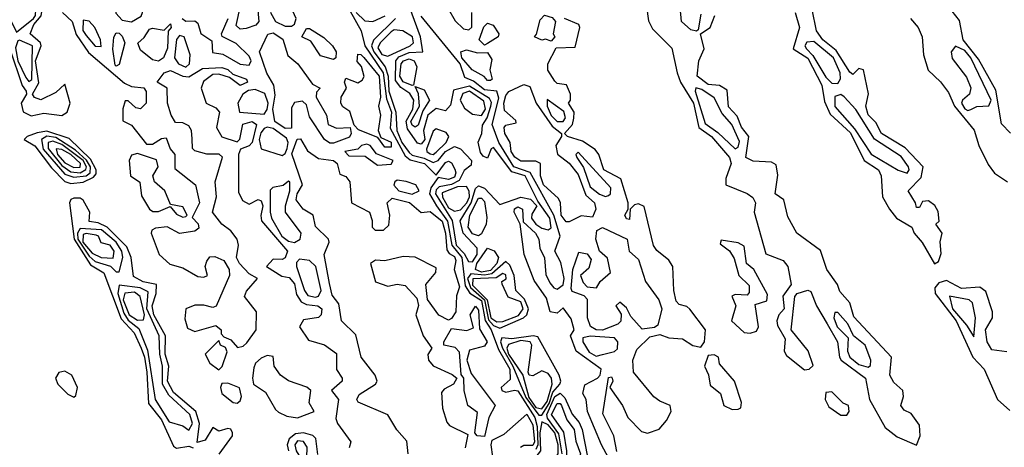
# Model space of a CAD drawing. Extents: x 2889633 to 3052318, y 540750 to 918690.
# Tile 653 of 656: x 2966085 to 2969346, y 863107 to 864521. Entities that reach past the tile are written whole.
import ezdxf

# ---------------------------------------------------------------- set-up
doc = ezdxf.new("R2010")
doc.units = 0

msp = doc.modelspace()

# ---------------------------------------------------------------- linework, layer by layer
at = {"layer": '0CON02XD'}
for points in [[(2966075, 864480), (2966130.5, 864525), (2966137.3, 864535), (2966138.2, 864555), (2966124.7, 864574.7), (2966087.1, 864605), (2966078.3, 864638.3), (2966035, 864694), (2966025, 864698), (2966018, 864685), (2966028.6, 864618.6), (2966046.5, 864576.5), (2966056.9, 864516.9), (2966075, 864480)], [(2966123.2, 864203.2), (2966165, 864211.9), (2966225, 864204.3), (2966242, 864215), (2966252.5, 864245), (2966235, 864307.5), (2966205, 864280), (2966155, 864256.7), (2966134.2, 864264.2), (2966127.5, 864275), (2966148.1, 864311.9), (2966137.1, 864385), (2966155.8, 864435), (2966154, 864445), (2966120, 864475), (2966131.9, 864505), (2966156.4, 864533.6), (2966160, 864555), (2966141.8, 864581.8), (2966104.5, 864605), (2966092.9, 864642.9), (2966065, 864675.7)], [(2966455, 864513.8), (2966487.3, 864532.7), (2966492, 864545), (2966488.8, 864565), (2966435, 864613.3), (2966415, 864617.5), (2966402.9, 864595), (2966403.4, 864543.4), (2966425, 864520), (2966455, 864513.8)], [(2967476.8, 864606.8), (2967527.5, 864517.5), (2967555, 864490.8), (2967572.7, 864487.3), (2967583.1, 864496.9), (2967582.9, 864545)], [(2967585, 863720), (2967600.9, 863745), (2967600, 863765), (2967554.4, 863815), (2967544.3, 863855.7), (2967580, 863915), (2967595, 863963.3), (2967605, 863971.2), (2967624.2, 863964.2), (2967675, 863910), (2967745, 863934), (2967777.5, 863927.5), (2967797.5, 863905), (2967781.8, 863878.2), (2967780.6, 863865), (2967794.7, 863844.7), (2967815, 863831.9), (2967835, 863826.2), (2967845, 863832.5), (2967841.5, 863865), (2967801.2, 863921.2), (2967759.2, 864005), (2967715, 864018.5), (2967655, 864098.8), (2967646.2, 864093.8), (2967635, 864063.3), (2967620, 864070), (2967611.7, 864081.7), (2967604.1, 864115.9), (2967616, 864145), (2967617.7, 864172.3), (2967633.9, 864196.1), (2967645.5, 864235), (2967647.6, 864247.6), (2967640.9, 864260.9), (2967575, 864301.8), (2967522, 864288), (2967511.7, 864238.3), (2967495, 864220), (2967465, 864228), (2967436.9, 864205), (2967423.1, 864155), (2967426.5, 864125), (2967415, 864110), (2967403.1, 864113.1), (2967370.1, 864160.1), (2967365.7, 864185.7), (2967386.8, 864225), (2967390.8, 864255), (2967377.1, 864277.1), (2967347.5, 864297.5), (2967329.6, 864319.6), (2967330.6, 864385), (2967341.3, 864398.7), (2967375, 864412.7), (2967420, 864415), (2967412.2, 864465), (2967365.6, 864595)], [(2966227.1, 864545), (2966259.2, 864515), (2966272.8, 864472.8), (2966312.9, 864412.9), (2966431.8, 864311.8), (2966455, 864300), (2966496.4, 864296.4), (2966503.9, 864283.9), (2966504, 864245), (2966485, 864226), (2966469.5, 864229.5), (2966445, 864253.3), (2966435, 864252.5), (2966426.4, 864226.4), (2966426.4, 864186.4), (2966455, 864172), (2966505, 864110), (2966525, 864110), (2966555, 864128.8), (2966570, 864130), (2966583.8, 864093.8), (2966598.8, 864075), (2966599.3, 864029.3), (2966667.5, 863975), (2966681.2, 863915), (2966657, 863867), (2966676.1, 863846.1), (2966678.3, 863831.7), (2966665, 863821.2), (2966615, 863814.3), (2966574.1, 863835.9)], [(2966815, 864490), (2966802, 864502), (2966816.7, 864566.7)], [(2966873.3, 864565), (2966876.7, 864515), (2966867, 864503), (2966835, 864492.5), (2966815, 864490)], [(2966985, 864500), (2966995, 864506.2), (2967000.6, 864525), (2966989.8, 864549.8), (2966965, 864566), (2966935, 864570), (2966923.3, 864565), (2966916, 864545), (2966932, 864515), (2966965, 864500), (2966985, 864500)], [(2967179.2, 864549.2), (2967216, 864485), (2967227.8, 864435), (2967288.7, 864345), (2967299.8, 864259.8), (2967317.1, 864215), (2967312.7, 864162.7), (2967361.4, 864071.4), (2967378.2, 864058.2), (2967425.8, 864045), (2967465, 864007.5), (2967495, 864048.8), (2967505, 864053.3), (2967515, 864047.5), (2967526.6, 864026.6), (2967530, 864015), (2967525, 864000.8), (2967505, 863992.2), (2967470.7, 863999.3), (2967446.9, 863965), (2967442, 863945), (2967466, 863906), (2967502.3, 863855), (2967516.8, 863775), (2967549.3, 863735), (2967560.8, 863640.9), (2967576.6, 863616.6), (2967615, 863591.9), (2967626.5, 863526.5), (2967646.5, 863495), (2967670.5, 863430.5), (2967708.2, 863365), (2967709.4, 863330.6), (2967680, 863305), (2967682.5, 863295), (2967695, 863288.8), (2967724.2, 863295.8), (2967735, 863292.9), (2967791.3, 863205), (2967798.9, 863175), (2967801.4, 863115), (2967795, 863098.9)], [(2967200, 864545), (2967228, 864518), (2967255, 864515.7), (2967295.6, 864534.4)], [(2968160.8, 864565), (2968167.7, 864517.7), (2968180.8, 864490.8), (2968245, 864427.5), (2968262.5, 864345), (2968273.8, 864315), (2968316.5, 864245), (2968334, 864165), (2968376, 864135), (2968435.8, 864065), (2968442, 864045), (2968423.9, 863996.1), (2968423.8, 863975), (2968495, 863946.7), (2968513, 863933), (2968522.5, 863915), (2968517.5, 863885), (2968556.4, 863746.4), (2968614.2, 863724.2), (2968629.2, 863705), (2968640, 863645), (2968613, 863607), (2968617.5, 863565), (2968600, 863545), (2968593.3, 863525), (2968595, 863510), (2968620, 863465), (2968617.5, 863425), (2968625, 863410), (2968685, 863363.3), (2968700, 863365), (2968713, 863377), (2968696.1, 863426.1), (2968640, 863495), (2968652.5, 863605), (2968660, 863615), (2968695, 863626.7), (2968705, 863622.5), (2968724, 863575), (2968760, 863515), (2968794, 863455), (2968800, 863405), (2968806.2, 863395), (2968886, 863335), (2968900, 863265), (2968951.8, 863171.8), (2968991.4, 863141.4), (2969055, 863113.3)], [(2968340.7, 864539.3), (2968332.5, 864487.5), (2968327, 864483), (2968307.5, 864487.5), (2968277.5, 864515), (2968272.7, 864562.7)], [(2968654, 864545), (2968668, 864495), (2968647.5, 864425), (2968695, 864394.2), (2968741.4, 864305), (2968750.3, 864250.3), (2968769.2, 864209.2), (2968836.6, 864146.6), (2968882, 864055), (2968930, 864025), (2968938.8, 864005), (2968942.5, 863935), (2968966.2, 863895), (2968988.8, 863865), (2969040, 863835), (2969047.5, 863815), (2969074.1, 863784.1), (2969115, 863713.3)], [(2969115, 863713.3), (2969128.8, 863721.2), (2969137.3, 863747.3), (2969133.8, 863786.2), (2969140, 863815), (2969120, 863845), (2969130, 863855), (2969127, 863887), (2969116.4, 863906.4), (2969095, 863922.5), (2969075, 863920), (2969065, 863900), (2969055, 863900), (2969052.5, 863915), (2969027.5, 863955), (2969070.7, 863999.3), (2969077.5, 864035), (2969017.9, 864097.9), (2968940, 864145), (2968920.8, 864180.8), (2968895, 864206.7), (2968888, 864235), (2968896, 864276), (2968880, 864355), (2968865, 864360), (2968845, 864340), (2968835, 864347.5), (2968788.9, 864418.9), (2968745, 864454.2), (2968723.8, 864485), (2968710, 864555)], [(2969366.4, 864146.4), (2969337.3, 864177.3), (2969317.8, 864287.8), (2969260.7, 864390.7), (2969210, 864455), (2969198.3, 864518.3), (2969161.2, 864565)], [(2966355, 864432.5), (2966353.3, 864455), (2966333.8, 864495), (2966315, 864516.2), (2966295, 864520), (2966294.1, 864485.9), (2966305, 864468.8), (2966335, 864433.8), (2966355, 864432.5)], [(2966623.8, 864525), (2966635, 864516.7), (2966665, 864518), (2966675, 864510), (2966685.6, 864475.6), (2966721.2, 864451.2), (2966723.3, 864413.3), (2966757.7, 864407.7), (2966815, 864374), (2966845, 864371.2)], [(2966845, 864371.2), (2966852, 864385), (2966845, 864401.2), (2966802.3, 864442.3), (2966756, 864466), (2966754, 864475), (2966775.6, 864525)], [(2967330, 864525), (2967256.6, 864453.4), (2967250, 864435), (2967257.9, 864415), (2967295.4, 864365.4), (2967305.8, 864334.2), (2967307.9, 864285), (2967330.8, 864215), (2967333.8, 864155), (2967351.3, 864115), (2967375, 864081.9), (2967385, 864072.9), (2967425, 864063.6), (2967455, 864048.6), (2967470.8, 864055), (2967495, 864085.6), (2967525, 864101.9), (2967545, 864094.2), (2967582, 864055), (2967580.5, 864039.5), (2967557.7, 864022.3), (2967541.1, 863988.9), (2967515, 863976.2), (2967475, 863968.5), (2967465, 863958), (2967462.9, 863945), (2967517.4, 863857.4), (2967530.7, 863775), (2967557.2, 863747.3), (2967571.5, 863721.5), (2967585, 863720)], [(2968105, 862942.5), (2968012, 863115), (2967966, 863225), (2967961.2, 863265), (2967950, 863285), (2967957, 863313), (2967998.8, 863335), (2968007.5, 863345), (2968010.8, 863365), (2967928, 863425), (2967910, 863475), (2967921.2, 863495), (2967911.2, 863531.2), (2967885, 863567.5), (2967865, 863550), (2967842.5, 863555), (2967829.5, 863599.5), (2967788.8, 863658.8), (2967755.7, 863745), (2967743.3, 863845), (2967722.5, 863885), (2967724.2, 863895.8), (2967735, 863902), (2967750, 863895), (2967753, 863853), (2967793.8, 863815), (2967804.2, 863795), (2967807.8, 863765), (2967823.2, 863733.2), (2967828.3, 863678.3), (2967841.1, 863651.1), (2967854.2, 863634.2), (2967865, 863630), (2967885, 863644), (2967888.5, 863665), (2967877.5, 863717.5), (2967858, 863755), (2967875.8, 863805), (2967854.5, 863875), (2967776.3, 864016.3), (2967721.4, 864035), (2967672.5, 864115), (2967650.6, 864175), (2967671.9, 864261.9), (2967666, 864285), (2967625, 864288.9), (2967587.8, 864317.8), (2967559.7, 864329.7), (2967543.6, 864375), (2967415, 864533.3)], [(2967625, 864437.5), (2967606.7, 864455), (2967622.3, 864497.7), (2967635, 864510), (2967653, 864503), (2967672.5, 864475), (2967670, 864465), (2967635, 864442.5), (2967625, 864437.5)], [(2967845, 864450), (2967826.7, 864456.7), (2967815, 864453.3), (2967790, 864465), (2967797, 864473), (2967809.3, 864520.7), (2967823.3, 864536.7), (2967848.3, 864528.3), (2967860, 864515), (2967852.5, 864475), (2967857.5, 864465), (2967845, 864450)], [(2968062.7, 863092.7), (2968053.3, 863145), (2968017, 863217), (2968035, 863337.5), (2968045, 863340), (2968047.5, 863335), (2968050, 863325), (2968040, 863305), (2968081.4, 863245), (2968099.2, 863205), (2968145, 863158.8), (2968165, 863153.8), (2968203, 863167), (2968227.5, 863195), (2968242.5, 863225), (2968240, 863245), (2968205, 863258.8), (2968185, 863273.8), (2968118, 863355), (2968116.2, 863395), (2968129.3, 863430.7), (2968171.7, 863471.7), (2968205, 863480), (2968235, 863468.8), (2968280, 863465), (2968315, 863443.3), (2968341.7, 863438.3), (2968353.3, 863455), (2968356.2, 863495), (2968305, 863563.3), (2968295, 863572.5), (2968269.3, 863579.3), (2968260, 863590), (2968252, 863625), (2968248, 863705), (2968235.5, 863725.5), (2968195, 863758), (2968184.4, 863774.4), (2968153, 863903), (2968135, 863912.5), (2968121.2, 863908.8), (2968107.5, 863895), (2968105, 863860), (2968095, 863862.5), (2968090, 863875), (2968100, 863895), (2968100, 863915), (2968076.7, 863995), (2968020, 864025), (2968003.8, 864075), (2967991.7, 864091.7), (2967949.1, 864119.1), (2967900, 864135), (2967890, 864145), (2967916, 864175), (2967920.8, 864195), (2967921.2, 864215), (2967902.5, 864245), (2967910, 864255), (2967910, 864275), (2967895.8, 864305.8), (2967865, 864310), (2967857.7, 864317.7), (2967834.5, 864354.5), (2967834.3, 864375), (2967861.7, 864428.3), (2967925, 864430), (2967940, 864495), (2967937.5, 864505), (2967890, 864525)], [(2969055, 863113.3), (2969067.5, 863145), (2969065, 863180), (2969038, 863218), (2969015, 863230), (2969003.8, 863245), (2969012.5, 863275), (2969010, 863295), (2968980.5, 863320.5), (2968966.7, 863345), (2968972.5, 863405), (2968848, 863538), (2968834.2, 863584.2), (2968801.7, 863621.7), (2968793.3, 863645), (2968758.8, 863695), (2968737.3, 863757.3), (2968658.8, 863815), (2968629.1, 863869.1), (2968616.2, 863925), (2968587.5, 863945), (2968596.4, 864006.4), (2968590.7, 864040.7), (2968575, 864050), (2968515, 864053.8), (2968490, 864065), (2968500, 864135), (2968475.8, 864165.8), (2968461.7, 864201.7), (2968433.2, 864233.2), (2968428.3, 864288.3), (2968403.3, 864303.3), (2968365, 864307.1), (2968328.8, 864335), (2968334, 864385), (2968351.9, 864425), (2968340, 864475), (2968372.5, 864495), (2968387.5, 864535)], [(2969035.8, 864525), (2969061.2, 864495), (2969073.8, 864465), (2969078.8, 864405), (2969094.1, 864354.1), (2969135.4, 864315.4), (2969160.9, 864280.9), (2969180.8, 864235), (2969246.2, 864156.2), (2969261.9, 864105), (2969292.7, 864042.7), (2969313.8, 864013.8), (2969356.7, 863985)], [(2966405, 864367.5), (2966401.2, 864371.2), (2966394.2, 864424.2), (2966396.7, 864463.3), (2966405, 864477.5), (2966415, 864476.7), (2966425, 864466.7), (2966433.8, 864445), (2966415, 864373.3), (2966405, 864367.5)], [(2966545, 864384), (2966525, 864388.8), (2966485, 864420), (2966476.2, 864443.8), (2966497.8, 864462.2), (2966515, 864490), (2966525, 864493.8), (2966563.3, 864486.7), (2966585, 864507.5), (2966586.7, 864495), (2966576.7, 864483.3), (2966575, 864427.5), (2966561.2, 864395), (2966545, 864384)], [(2967125, 864112.5), (2967112.7, 864112.7), (2967094.4, 864124.4), (2967045, 864200), (2967035, 864240), (2967021.7, 864251.7), (2966995, 864247.5), (2966985, 864230), (2966985, 864162.5), (2966965, 864161.4), (2966930, 864185), (2966923.5, 864225), (2966931.2, 864271.2), (2966926.7, 864305), (2966904.2, 864344.2), (2966880, 864415), (2966906.7, 864473.3), (2966925, 864478), (2966957.1, 864457.1), (2966973, 864403), (2967006, 864375), (2967055, 864307.5), (2967080, 864295), (2967068.3, 864281.7), (2967066.7, 864265), (2967101.2, 864205), (2967106.7, 864175), (2967135, 864162), (2967180, 864165), (2967183.3, 864145), (2967177.7, 864132.3), (2967125, 864112.5)], [(2967125, 864390), (2967081.7, 864401.7), (2967050, 864450), (2967020, 864465), (2967035, 864492.5), (2967045, 864492.5), (2967092, 864462), (2967121.2, 864435), (2967133.3, 864415), (2967132.5, 864395), (2967125, 864390)], [(2967305, 864400.8), (2967378, 864435), (2967389.2, 864445), (2967385.8, 864465), (2967354.3, 864484.3), (2967325, 864487.5), (2967315, 864480.8), (2967279.4, 864445), (2967271.8, 864428.2), (2967285, 864405.7), (2967305, 864400.8)], [(2966115, 864316.7), (2966125, 864323.3), (2966127.1, 864435), (2966085, 864454), (2966078.8, 864451.2), (2966071.4, 864428.6), (2966079.2, 864385), (2966105, 864330), (2966115, 864316.7)], [(2966635, 864364.2), (2966648, 864375), (2966650, 864405), (2966630, 864465), (2966615, 864468.8), (2966604.4, 864455.6), (2966598, 864395), (2966611.2, 864375), (2966635, 864364.2)], [(2968795, 864310), (2968804, 864326), (2968802.9, 864345), (2968780.6, 864395), (2968715, 864449.2), (2968692.7, 864447.3), (2968686, 864435), (2968690.8, 864425), (2968712.5, 864402.5), (2968755, 864331.2), (2968775, 864311.2), (2968795, 864310)], [(2966052.2, 864425), (2966093.8, 864303.8), (2966106.7, 864285), (2966107.5, 864275), (2966090.6, 864245), (2966096.6, 864216.6), (2966123.2, 864203.2)], [(2967645, 864320), (2967635, 864320), (2967623.3, 864333.3), (2967583.3, 864355), (2967550, 864395), (2967546.7, 864415), (2967565, 864422), (2967601.7, 864411.7), (2967635, 864412.5), (2967649.5, 864389.5), (2967642.5, 864355), (2967650, 864325), (2967645, 864320)], [(2969225, 864221.2), (2969235, 864224), (2969255, 864234.4), (2969295, 864236), (2969303.1, 864255), (2969235.3, 864395.3), (2969215, 864419.4), (2969185, 864433.8), (2969170.8, 864415), (2969173.1, 864393.1), (2969220.9, 864330.9), (2969235.8, 864295.8), (2969231.2, 864275), (2969207.5, 864255), (2969204.2, 864245), (2969215, 864226.7), (2969225, 864221.2)], [(2967315, 864100), (2967295, 864100), (2967271.7, 864131.7), (2967207, 864157), (2967192.5, 864172.5), (2967178.1, 864218.1), (2967155, 864233.3), (2967148.8, 864245), (2967150, 864265), (2967167.5, 864295), (2967161.2, 864315), (2967165, 864327.5), (2967205, 864312.5), (2967219.3, 864320.7), (2967226.4, 864333.6), (2967217, 864367), (2967203, 864383), (2967205, 864407.5), (2967215, 864406.7), (2967225, 864396.7), (2967275.5, 864335), (2967280, 864265), (2967273.8, 864235), (2967280, 864205), (2967272.5, 864155), (2967281.7, 864131.7), (2967315, 864116.2), (2967315, 864100)], [(2967385, 864303.3), (2967355, 864315.8), (2967343.8, 864335), (2967348.9, 864375), (2967356, 864385), (2967375, 864391.9), (2967392, 864385), (2967400.6, 864365), (2967390, 864305), (2967385, 864303.3)], [(2966574.1, 863835.9), (2966535, 863832), (2966523.3, 863825), (2966521.2, 863815), (2966547.1, 863745), (2966582.7, 863712.7), (2966625, 863700.8), (2966675, 863672), (2966695, 863670), (2966707.5, 863675), (2966700, 863705), (2966705, 863722.5), (2966715, 863736.7), (2966731.7, 863738.3), (2966761.2, 863725), (2966778.8, 863695), (2966780, 863675), (2966736.4, 863573.6), (2966725, 863568.8), (2966695, 863577.1), (2966665, 863576.9), (2966636, 863565), (2966632.1, 863532.1), (2966640.9, 863500.9), (2966665, 863489.2), (2966735, 863510), (2966752.5, 863495), (2966752.5, 863482.5), (2966761.7, 863471.7), (2966785, 863462.5), (2966806.4, 863436.4), (2966825, 863441.2), (2966837.6, 863452.4), (2966868.1, 863495), (2966870, 863555), (2966830, 863605), (2966836.4, 863623.6), (2966872.5, 863665), (2966845, 863680), (2966813.3, 863715), (2966803.8, 863735), (2966810, 863775), (2966805.5, 863795.5), (2966785, 863822.5), (2966754.3, 863844.3), (2966723.8, 863885), (2966737.5, 863935), (2966733.1, 863985), (2966757, 864067), (2966746.4, 864076.4), (2966705, 864076.2), (2966665, 864087.5), (2966657.5, 864095), (2966657, 864127), (2966653.8, 864155), (2966645, 864170), (2966625, 864180), (2966601.7, 864181.7), (2966586.7, 864205), (2966574.2, 864245), (2966573.3, 864295), (2966540, 864315), (2966564.1, 864345.9), (2966585, 864353.3), (2966625, 864334), (2966645, 864332), (2966690.7, 864359.3), (2966755, 864363.3), (2966775, 864356.2), (2966791.2, 864341.2), (2966836.7, 864325), (2966840, 864315), (2966815, 864304), (2966780, 864330), (2966745, 864341.2), (2966725, 864340), (2966693.6, 864316.4), (2966686.7, 864295), (2966703.3, 864245), (2966735, 864230), (2966746.7, 864215), (2966737.1, 864165), (2966754.3, 864134.3), (2966805, 864116.7), (2966814.1, 864125.9), (2966824.3, 864175.7), (2966855, 864184), (2966870, 864175), (2966855.5, 864114.5), (2966845, 864103.8), (2966817, 864093), (2966810, 864075), (2966810.3, 863950.3), (2966823.6, 863923.6), (2966845, 863911.2), (2966875, 863926.7), (2966885, 863922.5), (2966890, 863905), (2966883.6, 863873.6), (2966886.4, 863856.4), (2966972, 863755), (2966965, 863733.3), (2966955, 863728), (2966925, 863728.8), (2966902.5, 863705), (2966953, 863673), (2966978, 863668), (2966995, 863647.5), (2967002.3, 863612.3), (2967017.9, 863587.9), (2967035, 863579.2), (2967072.5, 863575), (2967086, 863565), (2967083.8, 863545), (2967075, 863536.2), (2967025, 863528), (2967012, 863505), (2967041.3, 863461.3), (2967095, 863446), (2967135, 863417.5), (2967134.3, 863364.3), (2967153.8, 863335), (2967153.8, 863325), (2967117.5, 863295), (2967141.2, 863265), (2967131.9, 863201.9), (2967138, 863185), (2967182, 863125), (2967176.7, 863105)], [(2966895, 864209.2), (2966905.4, 864224.6), (2966908.5, 864245), (2966896.9, 864276.9), (2966865, 864290), (2966843.1, 864286.9), (2966824, 864275), (2966808, 864245), (2966813.3, 864215), (2966895, 864209.2)], [(2967395, 864165.8), (2967385, 864172), (2967381.2, 864185), (2967409.2, 864235), (2967406.2, 864276.2), (2967395, 864300), (2967425, 864288.8), (2967442.5, 864255), (2967420.3, 864219.7), (2967405, 864172), (2967395, 864165.8)], [(2967615, 864204.4), (2967627.5, 864225), (2967622.1, 864252.1), (2967575, 864285.4), (2967552.4, 864277.6), (2967544.4, 864255), (2967558.8, 864228.8), (2967585, 864209.1), (2967615, 864204.4)], [(2967905, 863852.5), (2967895, 863852.5), (2967878.8, 863875), (2967876.7, 863915), (2967870, 863930), (2967820, 863975), (2967810, 864005), (2967810, 864045), (2967795, 864053.3), (2967745, 864053.8), (2967725, 864066.7), (2967712.5, 864085), (2967710, 864115), (2967692, 864145), (2967690, 864165), (2967695, 864172.5), (2967730, 864180), (2967728.3, 864188.3), (2967690.5, 864220.5), (2967688.6, 864245), (2967695, 864270), (2967705.8, 864284.2), (2967755, 864306.7), (2967775, 864300), (2967796, 864245), (2967848.9, 864168.9), (2967880, 864145), (2967880, 864135), (2967861.2, 864105), (2967866.1, 864076.1), (2967905, 864046.2), (2967935, 864008.8), (2967960.3, 863940.3), (2967988.8, 863915), (2967993.3, 863895), (2967982.5, 863867.5), (2967945, 863872.5), (2967905, 863852.5)], [(2968455, 864093.8), (2968465, 864100), (2968468.8, 864118.8), (2968444, 864175), (2968411.5, 864211.5), (2968385, 864263.3), (2968345, 864290), (2968324.1, 864295.9), (2968322, 864285), (2968355, 864178), (2968398, 864148), (2968455, 864093.8)], [(2967885, 864184), (2967892.9, 864197.1), (2967887.6, 864217.6), (2967832.5, 864257.5), (2967831.9, 864235), (2967845, 864204.3), (2967865, 864184.3), (2967885, 864184)], [(2969025, 864013.8), (2969031.2, 864025), (2969028.8, 864035), (2969005, 864068.8), (2968916.4, 864126.4), (2968854.3, 864224.3), (2968815.9, 864265.9), (2968805, 864273.3), (2968785, 864267.5), (2968784.6, 864234.6), (2968850.2, 864160.2), (2968905, 864076.2), (2968995, 864023.8), (2969025, 864013.8)], [(2966255, 863979.2), (2966295, 863984.2), (2966330.2, 863999.8), (2966338.3, 864011.7), (2966338.1, 864025), (2966319.6, 864059.6), (2966248.8, 864128.8), (2966175, 864152.7), (2966142.7, 864147.3), (2966110, 864135), (2966100, 864125), (2966135, 864103.8), (2966191.1, 864031.1), (2966235, 863985.7), (2966255, 863979.2)], [(2966955, 864072), (2966965, 864078.8), (2966971.5, 864095), (2966974.4, 864115), (2966969.2, 864129.2), (2966925, 864161.5), (2966905, 864165.8), (2966895, 864161.4), (2966883.5, 864146.5), (2966877.9, 864125), (2966884.5, 864094.5), (2966955, 864072)], [(2967455, 864075.8), (2967465, 864082.5), (2967497.5, 864115), (2967506.2, 864135), (2967497.8, 864147.8), (2967465, 864160), (2967455, 864152.5), (2967433, 864093), (2967434, 864085), (2967445, 864077.5), (2967455, 864075.8)], [(2966265, 864000.8), (2966305, 864004.5), (2966318.2, 864015), (2966319.3, 864035), (2966306.6, 864056.6), (2966269.7, 864089.7), (2966205, 864131.3), (2966175, 864136.2), (2966157.1, 864125), (2966163.3, 864093.3), (2966235, 864010), (2966265, 864000.8)], [(2966285, 864014.6), (2966304.6, 864025.4), (2966306, 864035), (2966295, 864055.3), (2966225, 864108.2), (2966195, 864119.6), (2966179.2, 864115), (2966179.1, 864095), (2966225, 864038.8), (2966255, 864017.9), (2966285, 864014.6)], [(2967372, 863085), (2967366.9, 863126.9), (2967334.2, 863164.2), (2967304.1, 863214.1), (2967205.8, 863255.8), (2967202, 863265), (2967209.1, 863280.9), (2967263.3, 863315), (2967268.8, 863325), (2967262, 863345), (2967215.8, 863405), (2967198.3, 863478.3), (2967150.8, 863525), (2967141.7, 863581.7), (2967120, 863610), (2967111.4, 863648.6), (2967093.8, 863745), (2967110, 863785), (2967107.5, 863795), (2967065, 863837.5), (2967057.5, 863875), (2967024.1, 863894.1), (2967000.8, 863925), (2967004.2, 863945), (2967022, 863975), (2966987, 864077), (2967004, 864126), (2967015, 864127.5), (2967038, 864088), (2967075, 864062.5), (2967125, 864056), (2967136.2, 864045), (2967145, 864010), (2967165, 864002.5), (2967178.8, 863985), (2967183.8, 863915), (2967243.8, 863885), (2967253, 863857), (2967252.5, 863835), (2967262.5, 863825), (2967290, 863825), (2967308.3, 863841.7), (2967311.2, 863875), (2967302.5, 863915), (2967319.3, 863930.7), (2967376.5, 863916.5), (2967415, 863883.8), (2967445, 863886.2), (2967484, 863855), (2967495.6, 863815), (2967499.5, 863759.5), (2967507.5, 863747.5), (2967525, 863738), (2967530, 863725), (2967523.8, 863695), (2967542, 863638), (2967532.3, 863607.7), (2967530, 863555), (2967515, 863532.5), (2967505, 863527.5), (2967473.4, 863543.4), (2967436.1, 863596.1), (2967430, 863645), (2967463.8, 863685), (2967465, 863700), (2967395, 863736.2), (2967355, 863738), (2967295, 863724), (2967263.9, 863726.1), (2967247.5, 863715), (2967264.2, 863654.2), (2967305, 863640), (2967335, 863646), (2967361.7, 863641.7), (2967400.5, 863600.5), (2967406.1, 863576.1), (2967397.5, 863545), (2967422, 863475), (2967450, 863435), (2967436.7, 863413.3), (2967438.8, 863395), (2967455, 863376), (2967517.7, 863347.7), (2967532.5, 863335), (2967522.5, 863315), (2967491.2, 863298.8), (2967482.5, 863287.5), (2967485.7, 863235.7), (2967499.5, 863189.5), (2967508.8, 863178.8), (2967569.2, 863149.2), (2967560.6, 863105)], [(2966265, 864031.8), (2966285, 864033.1), (2966286.5, 864045), (2966254.4, 864075), (2966225, 864091.5), (2966206.4, 864093.6), (2966210, 864075), (2966235, 864047.5), (2966265, 864031.8)], [(2967270.3, 864040.3), (2967315, 864043.3), (2967322.5, 864055), (2967267.1, 864077.1), (2967246.2, 864105), (2967235, 864110), (2967217.5, 864105), (2967205, 864092.5), (2967162.5, 864085), (2967175, 864071.2), (2967229.5, 864069.5), (2967270.3, 864040.3)], [(2966625, 863867.5), (2966635, 863870), (2966640, 863875), (2966625, 863902.5), (2966585, 863910), (2966565.6, 863955.6), (2966531.2, 863985), (2966526.7, 864005), (2966544, 864035), (2966538, 864058), (2966475, 864078.8), (2966455, 864073.3), (2966447.5, 864055), (2966452.5, 864005), (2966483.6, 863983.6), (2966488.7, 863938.7), (2966514.6, 863894.6), (2966526.7, 863886.7), (2966545, 863886.7), (2966583.3, 863903.3), (2966605, 863877.5), (2966625, 863867.5)], [(2968025, 863936.7), (2968035, 863940), (2968042.5, 863945), (2968043.3, 863965), (2967935, 864082.5), (2967927.5, 864075), (2967930, 864065), (2967952.3, 864032.3), (2967975, 863968), (2968005, 863944.2), (2968025, 863936.7)], [(2966995, 863784.2), (2967013.8, 863795), (2967018, 863815), (2966965.6, 863885), (2966965.6, 863905), (2966980, 863955), (2966980, 863985), (2966975, 863987.5), (2966957.5, 863972.5), (2966924.1, 863965.9), (2966915, 863957.5), (2966914.5, 863884.5), (2966919.4, 863865), (2966953.3, 863805), (2966975, 863788.1), (2966995, 863784.2)], [(2967385, 863944.3), (2967408.8, 863955), (2967396.7, 863975), (2967365, 863985.8), (2967335, 863990), (2967327.5, 863985), (2967324.1, 863974.1), (2967341.2, 863955), (2967385, 863944.3)], [(2967525, 863887.9), (2967545, 863892.5), (2967566.1, 863915), (2967574.6, 863935), (2967573.8, 863953.8), (2967565, 863970), (2967535, 863968.2), (2967485, 863948), (2967485.8, 863934.2), (2967505, 863899.1), (2967525, 863887.9)], [(2966745.8, 863084.2), (2966790, 863145), (2966790, 863155), (2966785, 863166.2), (2966775, 863168.8), (2966745, 863160), (2966725, 863172.5), (2966699.3, 863130.7), (2966672.5, 863122.5), (2966680.6, 863185), (2966668.1, 863225), (2966595, 863287.5), (2966574.5, 863325), (2966578.9, 863375), (2966566.5, 863415), (2966568.1, 863475), (2966530, 863545), (2966524.4, 863575), (2966537.1, 863615), (2966538, 863645), (2966494.6, 863654.6), (2966461.7, 863671.7), (2966454.2, 863735), (2966440, 863770), (2966375.4, 863835.4), (2966345, 863849.2), (2966315, 863853.8), (2966318, 863885), (2966295, 863924.2), (2966285, 863930.8), (2966265, 863930.8), (2966255, 863926.2), (2966250, 863915), (2966265.3, 863795), (2966320, 863710), (2966364.1, 863684.1), (2966421.8, 863531.8), (2966464.2, 863485), (2966487.9, 863435), (2966498.9, 863405), (2966506.2, 863355), (2966511.7, 863251.7), (2966555, 863197.5), (2966595, 863110), (2966605, 863103.8), (2966645, 863110), (2966660, 863105)], [(2967605, 863806.2), (2967585, 863812.5), (2967570.8, 863835), (2967575.7, 863875), (2967605, 863930.8), (2967615, 863930.8), (2967625, 863920), (2967632.7, 863867.3), (2967630, 863845), (2967615, 863813.3), (2967605, 863806.2)], [(2966405, 863686.7), (2966415, 863687.5), (2966426.9, 863735), (2966423.1, 863755), (2966404.4, 863785), (2966356.5, 863826.5), (2966285, 863830.8), (2966277.1, 863815), (2966277.8, 863795), (2966315, 863738.5), (2966335, 863721.5), (2966386.2, 863706.2), (2966405, 863686.7)], [(2968015, 863494.4), (2967995, 863495.8), (2967975.9, 863505.9), (2967966, 863535), (2967966.1, 863596.1), (2967955, 863607.5), (2967915, 863622.5), (2967912, 863632), (2967917.5, 863695), (2967937.5, 863752.5), (2967965, 863746.7), (2967978.3, 863728.3), (2967970.5, 863699.5), (2967942.5, 863675), (2967951.7, 863651.7), (2967965, 863637.5), (2967996.1, 863633.9), (2968007.5, 863655), (2968042.5, 863685), (2968032, 863732), (2968006, 863756), (2967993.8, 863795), (2967996.4, 863823.6), (2968015, 863833.3), (2968097.5, 863795), (2968103.3, 863755), (2968135, 863727.5), (2968158, 863655), (2968202, 863595), (2968212, 863565), (2968198.8, 863511.2), (2968187.5, 863502.5), (2968147, 863497), (2968109.3, 863539.3), (2968095, 863567.5), (2968073, 863587), (2968060, 863575), (2968077, 863547), (2968076.2, 863523.8), (2968065.9, 863514.1), (2968015, 863494.4)], [(2966395, 863732), (2966398.6, 863755), (2966385, 863775.8), (2966355, 863783.3), (2966346.7, 863805), (2966338.9, 863808.9), (2966305, 863814.4), (2966295, 863810.8), (2966294.7, 863785), (2966325, 863749.4), (2966354.6, 863734.6), (2966395, 863732)], [(2968505, 863484), (2968525, 863491.2), (2968532, 863505), (2968521.2, 863578.8), (2968559.3, 863590.7), (2968561.7, 863611.7), (2968516.7, 863695), (2968492.5, 863715), (2968485, 863772.5), (2968465, 863783.3), (2968408.3, 863791.7), (2968405, 863780), (2968436.2, 863756.2), (2968451.7, 863731.7), (2968466.7, 863675), (2968501.7, 863641.7), (2968501.7, 863618.3), (2968495, 863610), (2968455, 863612.5), (2968443.8, 863606.2), (2968456.7, 863575), (2968442.5, 863525), (2968485, 863486.7), (2968505, 863484)], [(2967615, 863686), (2967594.4, 863695), (2967598.9, 863715), (2967635, 863765.8), (2967656.9, 863756.9), (2967670.9, 863735), (2967665.7, 863714.3), (2967645, 863692), (2967615, 863686)], [(2967065, 863602.9), (2967075, 863606.7), (2967084, 863625), (2967065.8, 863705), (2967045, 863724.3), (2967011.4, 863728.6), (2967002.3, 863717.7), (2967002, 863705), (2967028.6, 863625), (2967039.1, 863609.1), (2967065, 863602.9)], [(2967675, 863500.8), (2967754.3, 863535), (2967764.6, 863545.4), (2967770.5, 863565), (2967756.8, 863596.8), (2967728.6, 863625), (2967723.3, 863675), (2967708.9, 863708.9), (2967695, 863721.2), (2967649.4, 863680.6), (2967624.2, 863675.8), (2967579.7, 863680.3), (2967568.9, 863665), (2967577.8, 863635), (2967624.2, 863595), (2967638.1, 863528.1), (2967655, 863510), (2967675, 863500.8)], [(2967665, 863521.5), (2967685, 863522.3), (2967737.4, 863542.6), (2967752.5, 863565), (2967745, 863588.2), (2967703.5, 863603.5), (2967683.3, 863646.7), (2967682.5, 863655), (2967695.9, 863664.1), (2967695, 863676.7), (2967685, 863681.2), (2967663.2, 863666.8), (2967586.1, 863663.9), (2967585, 863642.7), (2967633.4, 863595), (2967645.4, 863535), (2967665, 863521.5)], [(2966645, 863163.8), (2966657.8, 863185), (2966648.6, 863215), (2966579.2, 863279.2), (2966557.8, 863315), (2966558.5, 863375), (2966549.6, 863415), (2966547.5, 863475), (2966506.2, 863565), (2966511.2, 863621.2), (2966483.8, 863633.8), (2966415, 863643.3), (2966410, 863615), (2966430.5, 863550.5), (2966445, 863527.5), (2966480.2, 863500.2), (2966508, 863428), (2966534.3, 863265), (2966580.5, 863190.5), (2966625, 863178), (2966645, 863163.8)], [(2969355, 863422.5), (2969305, 863428.8), (2969289.2, 863455), (2969284.2, 863495), (2969307.5, 863535), (2969307.5, 863555), (2969285, 863622.5), (2969265, 863636.2), (2969205, 863632), (2969155, 863658), (2969129.5, 863650.5), (2969115.9, 863634.1), (2969117.5, 863615), (2969187.3, 863525), (2969242.5, 863405), (2969279.2, 863365), (2969324.2, 863265), (2969365, 863228)], [(2966475, 863527.3), (2966495, 863528), (2966498.5, 863545), (2966484.4, 863605), (2966465, 863620), (2966433.3, 863616.7), (2966428.2, 863595), (2966447.9, 863545), (2966475, 863527.3)], [(2969245, 863472.5), (2969251.2, 863535), (2969241.2, 863585), (2969230, 863595), (2969165, 863606.7), (2969174.4, 863565), (2969220.8, 863510.8), (2969245, 863472.5)], [(2967625, 863142.5), (2967600, 863145), (2967592.5, 863155), (2967601.7, 863221.7), (2967570, 863245), (2967557.5, 863295), (2967556.7, 863335), (2967547, 863347), (2967541.7, 863421.7), (2967527.1, 863437.1), (2967490, 863445), (2967490, 863455), (2967515, 863500), (2967566.7, 863493.3), (2967588.3, 863501.7), (2967576.7, 863545), (2967595, 863573.3), (2967605, 863560), (2967608.3, 863498.3), (2967633.3, 863455), (2967625, 863441.2), (2967575, 863427.5), (2967566.2, 863395), (2967580.8, 863350.8), (2967660, 863245), (2967638.8, 863205), (2967625, 863142.5)], [(2968895, 863371.2), (2968903.3, 863376.7), (2968904, 863395), (2968885.8, 863445), (2968846.7, 863475), (2968827.5, 863515), (2968795, 863552.5), (2968785, 863552.5), (2968781.2, 863535), (2968792.9, 863505), (2968828.8, 863468.8), (2968827.1, 863425), (2968834.3, 863405), (2968865, 863380.6), (2968895, 863371.2)], [(2967805, 863212.5), (2967815, 863213.3), (2967838.8, 863251.2), (2967851, 863289), (2967874.2, 863315), (2967877.5, 863325), (2967872, 863345), (2967801.7, 863471.7), (2967785.5, 863475.5), (2967715, 863465.5), (2967681.7, 863468.3), (2967677.8, 863455), (2967683.9, 863435), (2967718.4, 863375), (2967761.6, 863271.6), (2967805, 863212.5)], [(2967995, 863408), (2968015, 863414), (2968055, 863423.3), (2968065, 863432.5), (2968066, 863455), (2968055, 863468.8), (2967975, 863474), (2967950.7, 863469.3), (2967950, 863455), (2967971.4, 863421.4), (2967995, 863408)], [(2966745, 863363.3), (2966755.6, 863374.4), (2966772.5, 863422.5), (2966766.4, 863436.4), (2966750, 863445), (2966745, 863460), (2966700, 863415), (2966714.5, 863384.5), (2966745, 863363.3)], [(2967815, 863233.8), (2967832.1, 863257.9), (2967848.9, 863315), (2967846.9, 863335), (2967835, 863350.8), (2967815, 863360), (2967785, 863343.1), (2967772.5, 863345), (2967768.8, 863355), (2967781.4, 863445), (2967776, 863455), (2967745, 863460), (2967703.8, 863446.2), (2967698.8, 863435), (2967703.7, 863415), (2967752, 863345), (2967771.1, 863271.1), (2967795, 863238.7), (2967815, 863233.8)], [(2967005, 863204), (2967060, 863225), (2967043.9, 863253.9), (2967050, 863295), (2967035.8, 863305.8), (2966975, 863326.2), (2966948.8, 863345), (2966928, 863375), (2966925, 863406.7), (2966905, 863410), (2966885, 863401.2), (2966866.7, 863385), (2966860.7, 863369.3), (2966856.2, 863335), (2966860, 863315), (2966899.4, 863289.4), (2966931.9, 863231.9), (2966942.7, 863222.7), (2966969.5, 863209.5), (2967005, 863204)], [(2968445, 863231.2), (2968465, 863233.3), (2968473.3, 863236.7), (2968476, 863255), (2968452.5, 863325), (2968403, 863383), (2968400, 863405), (2968385, 863412.5), (2968365, 863410), (2968353.3, 863375), (2968366.4, 863346.4), (2968372.3, 863312.3), (2968406.7, 863285), (2968417.5, 863245), (2968445, 863231.2)], [(2966265, 863272.5), (2966271.7, 863278.3), (2966276.7, 863305), (2966257.5, 863345), (2966235, 863358.8), (2966215, 863353.8), (2966204.2, 863335), (2966211.2, 863315), (2966245, 863282.5), (2966265, 863272.5)], [(2966805, 863252.5), (2966815, 863260), (2966820, 863275), (2966813, 863303), (2966775, 863318.8), (2966755, 863317.5), (2966750, 863305), (2966754.2, 863284.2), (2966792.5, 863255), (2966805, 863252.5)], [(2967881.6, 863085), (2967871, 863151), (2967832.8, 863202.8), (2967831.3, 863215), (2967857.5, 863275), (2967875, 863285.6), (2967890.2, 863270.2), (2967915, 863216.7), (2967938.7, 863188.7), (2967948.6, 863165), (2967965.8, 863075)], [(2968805, 863212.5), (2968825, 863213.3), (2968832.5, 863225), (2968830, 863245), (2968812.5, 863252.5), (2968775, 863290), (2968755, 863287.5), (2968753.3, 863265), (2968765, 863240), (2968805, 863212.5)], [(2967885, 863010), (2967877.5, 863015), (2967893, 863037), (2967896.9, 863063.1), (2967897.5, 863095), (2967886.9, 863156.9), (2967846.5, 863215), (2967865, 863252), (2967875, 863252), (2967880, 863245), (2967897.5, 863197.5), (2967922, 863165), (2967927.3, 863127.3), (2967942.9, 863085), (2967935, 863058), (2967895, 863014.3), (2967885, 863010)], [(2967651.9, 863075), (2967646.2, 863115), (2967650, 863130), (2967689.8, 863150.2), (2967765, 863216), (2967785, 863181.2), (2967790.8, 863125), (2967785, 863113.1), (2967755, 863112.5), (2967744.4, 863105.6)], [(2967805, 863062.5), (2967825, 863068.9), (2967855, 863067.8), (2967868.7, 863085), (2967868.4, 863115), (2967857.6, 863155), (2967835, 863180.8), (2967815, 863191.2), (2967807.6, 863155), (2967810, 863095), (2967787.5, 863065), (2967805, 863062.5)], [(2967072.3, 863082.3), (2967065.8, 863135.8), (2967055.6, 863145.6), (2967025, 863154.4), (2966998.3, 863151.7), (2966977.5, 863135), (2966971.1, 863115), (2966975.6, 863095)], [(2967035, 863040), (2967037, 863107), (2967025.5, 863125.5), (2967005, 863127.5), (2966996, 863115), (2967000.8, 863095), (2967035, 863040)]]:
    msp.add_lwpolyline(points, dxfattribs=at)

doc.saveas('drawing.dxf')
